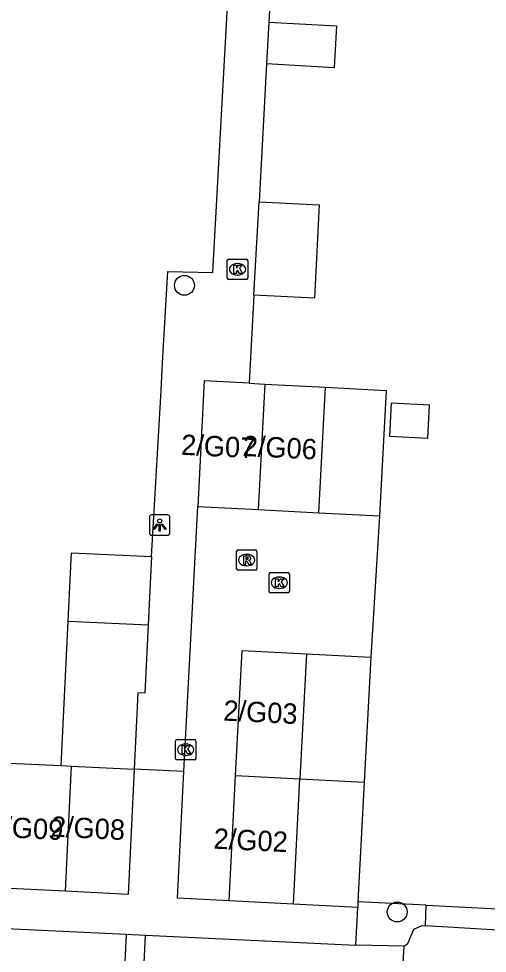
# Model space of a CAD drawing. Extents: x 162990 to 165007, y 383433 to 384336.
# Drawn here: x 164400.4 to 164423.42, y 383661.98 to 383707.84 of the extents above; entities that cross this region are included whole.
import ezdxf

# ---------------------------------------------------------------- set-up
doc = ezdxf.new("R2010")
doc.units = 0
for name, color, linetype in [('IMGEO_Boom', 7, 'Continuous'), ('IMGEO_Groenvoorziening', 7, 'Continuous'), ('IMGEO_Kolk', 7, 'Continuous'), ('IMGEO_Lichtpunt', 7, 'Continuous'), ('IMGEO_Pand', 7, 'Continuous'), ('IMGEO_Pand_nummerreeks', 7, 'Continuous'), ('IMGEO_Parkeervlak_open', 7, 'Continuous'), ('IMGEO_Rijbaan_lokaal_open', 7, 'Continuous'), ('IMGEO_Rioolput', 7, 'Continuous'), ('IMGEO_Voetpad_open', 7, 'Continuous')]:
    doc.layers.add(name, color=color, linetype=linetype)

msp = doc.modelspace()

# ---------------------------------------------------------------- linework, layer by layer
at = {"layer": 'IMGEO_Boom'}
for centre in [(164408.54, 383694.755), (164418.992, 383664.006)]:
    msp.add_circle(centre, 0.489, dxfattribs=at)
at = {"layer": 'IMGEO_Groenvoorziening'}
msp.add_lwpolyline([(164420.415, 383664.335), (164417.065, 383664.505)], dxfattribs=at)
at = {"layer": 'IMGEO_Kolk'}
for p, q in [((164410.646, 383695.116), (164410.646, 383695.968)), ((164410.721, 383696.042), (164411.573, 383696.042)), ((164411.134, 383695.822), (164411.159, 383695.822)), ((164411.647, 383695.968), (164411.647, 383695.116)), ((164411.157, 383695.262), (164411.132, 383695.262)), ((164411.573, 383695.042), (164410.721, 383695.042)), ((164412.697, 383679.736), (164412.697, 383680.588)), ((164412.772, 383680.662), (164413.624, 383680.662)), ((164413.698, 383680.588), (164413.698, 383679.736)), ((164413.185, 383680.442), (164413.21, 383680.442)), ((164413.624, 383679.662), (164412.772, 383679.662)), ((164413.208, 383679.882), (164413.183, 383679.882)), ((164408.103, 383671.543), (164408.103, 383672.395)), ((164408.178, 383672.469), (164409.03, 383672.469)), ((164409.104, 383672.395), (164409.104, 383671.543)), ((164408.591, 383672.249), (164408.616, 383672.249)), ((164409.03, 383671.469), (164408.178, 383671.469)), ((164408.614, 383671.689), (164408.589, 383671.689))]:
    msp.add_line(p, q, dxfattribs=at)
for points in [[(164410.646, 383695.116), (164410.646, 383695.968)], [(164410.721, 383696.042), (164411.573, 383696.042)], [(164410.967, 383695.742), (164411.09, 383695.742), (164411.09, 383695.591), (164411.22, 383695.742), (164411.384, 383695.742), (164411.238, 383695.591), (164411.391, 383695.342), (164411.239, 383695.342), (164411.154, 383695.506), (164411.09, 383695.439), (164411.09, 383695.342), (164410.967, 383695.342), (164410.967, 383695.742)], [(164411.647, 383695.968), (164411.647, 383695.116)], [(164411.573, 383695.042), (164410.721, 383695.042)], [(164412.697, 383679.736), (164412.697, 383680.588)], [(164412.772, 383680.662), (164413.624, 383680.662)], [(164413.698, 383680.588), (164413.698, 383679.736)], [(164413.018, 383680.362), (164413.141, 383680.362), (164413.141, 383680.211), (164413.271, 383680.362), (164413.435, 383680.362), (164413.289, 383680.211), (164413.442, 383679.962), (164413.29, 383679.962), (164413.205, 383680.126), (164413.141, 383680.059), (164413.141, 383679.962), (164413.018, 383679.962), (164413.018, 383680.362)], [(164413.624, 383679.662), (164412.772, 383679.662)], [(164408.103, 383671.543), (164408.103, 383672.395)], [(164408.178, 383672.469), (164409.03, 383672.469)], [(164409.104, 383672.395), (164409.104, 383671.543)], [(164408.424, 383672.169), (164408.547, 383672.169), (164408.547, 383672.018), (164408.677, 383672.169), (164408.841, 383672.169), (164408.695, 383672.018), (164408.848, 383671.769), (164408.696, 383671.769), (164408.611, 383671.933), (164408.547, 383671.866), (164408.547, 383671.769), (164408.424, 383671.769), (164408.424, 383672.169)], [(164409.03, 383671.469), (164408.178, 383671.469)]]:
    msp.add_lwpolyline(points, dxfattribs=at)
for centre, start, end in [((164410.723, 383695.966), 91.552, 178.448), ((164410.723, 383695.966), 91.552, 178.448), ((164411.571, 383695.966), 1.552, 88.448), ((164411.571, 383695.966), 1.552, 88.448), ((164410.723, 383695.118), 181.552, 268.448), ((164410.723, 383695.118), 181.552, 268.448), ((164411.571, 383695.118), 271.552, 358.448), ((164411.571, 383695.118), 271.552, 358.448), ((164412.774, 383680.586), 91.552, 178.448), ((164412.774, 383680.586), 91.552, 178.448), ((164413.622, 383680.586), 1.552, 88.448), ((164413.622, 383680.586), 1.552, 88.448), ((164412.774, 383679.738), 181.552, 268.448), ((164412.774, 383679.738), 181.552, 268.448), ((164413.622, 383679.738), 271.552, 358.448), ((164413.622, 383679.738), 271.552, 358.448), ((164408.18, 383672.393), 91.552, 178.448), ((164408.18, 383672.393), 91.552, 178.448), ((164409.028, 383672.393), 1.552, 88.448), ((164409.028, 383672.393), 1.552, 88.448), ((164408.18, 383671.545), 181.552, 268.448), ((164408.18, 383671.545), 181.552, 268.448), ((164409.028, 383671.545), 271.552, 358.448), ((164409.028, 383671.545), 271.552, 358.448)]:
    msp.add_arc(centre, 0.0765, start, end, dxfattribs=at)
for centre, major_axis, ratio, start_param, end_param in [((164411.133, 383695.542), (-0.387, 0.002), 0.722429, 4.712389, 7.853982), ((164411.158, 383695.542), (-0.39, 0.002), 0.717154, 1.570796, 4.712389), ((164413.184, 383680.162), (-0.387, 0.002), 0.722429, 4.712389, 7.853982), ((164413.209, 383680.162), (-0.39, 0.002), 0.717154, 1.570796, 4.712389), ((164408.59, 383671.969), (-0.387, 0.002), 0.722429, 4.712389, 7.853982), ((164408.615, 383671.969), (-0.39, 0.002), 0.717154, 1.570796, 4.712389)]:
    msp.add_ellipse(centre, major_axis=major_axis, ratio=ratio, start_param=start_param, end_param=end_param, dxfattribs=at)
at = {"layer": 'IMGEO_Lichtpunt'}
for p, q in [((164406.824, 383683.397), (164406.824, 383682.59)), ((164406.824, 383683.397), (164406.824, 383682.59)), ((164407.726, 383683.492), (164406.918, 383683.492)), ((164407.726, 383683.492), (164406.918, 383683.492)), ((164407.82, 383682.59), (164407.82, 383683.397)), ((164407.82, 383682.59), (164407.82, 383683.397)), ((164406.918, 383682.496), (164407.726, 383682.496)), ((164406.918, 383682.496), (164407.726, 383682.496))]:
    msp.add_line(p, q, dxfattribs=at)
for points in [[(164407.198, 383683.061), (164407.237, 383683.033), (164407.049, 383682.771), (164407.011, 383682.798), (164407.198, 383683.061)], [(164407.3, 383683.013), (164407.347, 383683.013), (164407.347, 383682.691), (164407.3, 383682.691), (164407.3, 383683.013)], [(164407.41, 383683.033), (164407.448, 383683.06), (164407.635, 383682.798), (164407.596, 383682.77), (164407.41, 383683.033)]]:
    msp.add_lwpolyline(points, dxfattribs=at)
msp.add_circle((164407.323, 383683.195), 0.0994, dxfattribs=at)
for centre, start, end in [((164406.918, 383683.397), 90, 180), ((164406.918, 383683.397), 90, 180), ((164407.726, 383683.397), 0, 90), ((164407.726, 383683.397), 0, 90), ((164406.918, 383682.59), 180, 270), ((164406.918, 383682.59), 180, 270), ((164407.726, 383682.59), 270, 0), ((164407.726, 383682.59), 270, 360)]:
    msp.add_arc(centre, 0.0946, start, end, dxfattribs=at)
at = {"layer": 'IMGEO_Pand'}
for points in [[(164412.692, 383707.671), (164412.579, 383705.619)], [(164412.692, 383707.671), (164416.01, 383707.488), (164415.896, 383705.436), (164412.579, 383705.619)], [(164411.952, 383694.271), (164412.205, 383698.851)], [(164412.205, 383698.851), (164415.163, 383698.7), (164414.93, 383694.119), (164411.952, 383694.271)], [(164411.714, 383689.952), (164409.512, 383690.066), (164409.193, 383683.904)], [(164411.714, 383689.952), (164412.489, 383689.912)], [(164412.489, 383689.912), (164412.17, 383683.75)], [(164412.489, 383689.912), (164415.467, 383689.757)], [(164415.147, 383683.596), (164415.467, 383689.757)], [(164415.467, 383689.757), (164418.444, 383689.603), (164418.124, 383683.442)], [(164418.605, 383687.362), (164420.488, 383687.265), (164420.572, 383688.884), (164418.689, 383688.982), (164418.605, 383687.362)], [(164409.193, 383683.904), (164412.17, 383683.75)], [(164412.17, 383683.75), (164415.147, 383683.596)], [(164415.147, 383683.596), (164418.124, 383683.442)], [(164402.827, 383678.282), (164402.989, 383681.637), (164406.918, 383681.448)], [(164406.918, 383681.448), (164406.756, 383678.095)], [(164402.484, 383671.192), (164402.827, 383678.282)], [(164402.827, 383678.282), (164406.756, 383678.095)], [(164406.756, 383678.095), (164406.594, 383674.742), (164406.256, 383674.758), (164406.075, 383671.018)], [(164411.056, 383670.699), (164411.374, 383676.845), (164414.533, 383676.681)], [(164414.533, 383676.681), (164414.213, 383670.536)], [(164414.533, 383676.681), (164417.688, 383676.518)], [(164417.688, 383676.518), (164417.369, 383670.372)], [(164399.924, 383671.316), (164402.484, 383671.192)], [(164402.484, 383671.192), (164402.999, 383671.167)], [(164402.702, 383665.021), (164402.999, 383671.167)], [(164406.075, 383671.018), (164405.778, 383664.872), (164402.702, 383665.021)], [(164402.999, 383671.167), (164406.075, 383671.018)], [(164410.737, 383664.554), (164411.056, 383670.699)], [(164411.056, 383670.699), (164414.213, 383670.536)], [(164413.894, 383664.39), (164414.213, 383670.536)], [(164414.213, 383670.536), (164417.369, 383670.372)], [(164417.369, 383670.372), (164417.065, 383664.505)], [(164402.702, 383665.021), (164399.627, 383665.169)], [(164413.894, 383664.39), (164410.737, 383664.554)], [(164417.065, 383664.505), (164417.051, 383664.226)], [(164417.051, 383664.226), (164413.894, 383664.39)]]:
    msp.add_lwpolyline(points, dxfattribs=at)
at = {"layer": 'IMGEO_Parkeervlak_open'}
msp.add_lwpolyline([(164419.326, 383662.328), (164419.507, 383662.458), (164419.809, 383663.157), (164420.199, 383663.336), (164420.381, 383663.325)], dxfattribs=at)
at = {"layer": 'IMGEO_Rijbaan_lokaal_open'}
for points in [[(164408.519, 383670.895), (164409.193, 383683.904)], [(164418.124, 383683.442), (164417.688, 383676.518)], [(164410.737, 383664.554), (164408.197, 383664.685), (164408.519, 383670.895)], [(164382.112, 383664.036), (164405.684, 383662.919)], [(164405.684, 383662.919), (164405.485, 383658.821)], [(164405.684, 383662.919), (164406.633, 383662.874)], [(164406.434, 383658.772), (164406.633, 383662.874)], [(164406.633, 383662.874), (164416.963, 383662.384)], [(164419.326, 383662.328), (164416.963, 383662.384)], [(164438.579, 383661.43), (164438.522, 383660.2), (164419.261, 383661.193), (164419.326, 383662.328)]]:
    msp.add_lwpolyline(points, dxfattribs=at)
at = {"layer": 'IMGEO_Rioolput'}
for p, q in [((164411.1, 383680.848), (164411.1, 383681.7)), ((164411.175, 383681.774), (164412.027, 383681.774)), ((164411.588, 383681.554), (164411.613, 383681.554)), ((164412.101, 383681.7), (164412.101, 383680.848)), ((164411.611, 383680.994), (164411.586, 383680.994)), ((164412.027, 383680.774), (164411.175, 383680.774))]:
    msp.add_line(p, q, dxfattribs=at)
for points in [[(164411.1, 383680.848), (164411.1, 383681.7)], [(164411.175, 383681.774), (164412.027, 383681.774)], [(164411.689, 383681.472), (164411.437, 383681.474), (164411.437, 383681.074)], [(164412.101, 383681.7), (164412.101, 383680.848)], [(164411.437, 383681.074), (164411.561, 383681.074), (164411.561, 383681.236), (164411.572, 383681.236)], [(164411.615, 383681.393), (164411.561, 383681.393), (164411.561, 383681.312)], [(164411.561, 383681.312), (164411.613, 383681.312)], [(164411.619, 383681.207), (164411.69, 383681.074), (164411.83, 383681.074), (164411.765, 383681.2)], [(164412.027, 383680.774), (164411.175, 383680.774)]]:
    msp.add_lwpolyline(points, dxfattribs=at)
for centre, radius, start, end in [((164411.177, 383681.698), 0.0765, 91.552, 178.448), ((164411.177, 383681.698), 0.0765, 91.552, 178.448), ((164411.688, 383681.362), 0.109, 350.3612, 89.416), ((164412.025, 383681.698), 0.0765, 1.552, 88.448), ((164412.025, 383681.698), 0.0765, 1.552, 88.448), ((164411.571, 383681.183), 0.0533, 26.0293, 88.6989), ((164411.597, 383681.501), 0.19, 274.7715, 282.9687), ((164411.621, 383681.297), 0.0964, 77.0061, 93.1865), ((164411.635, 383681.354), 0.0378, 276.6634, 79.6772), ((164411.686, 383681.362), 0.112, 277.5842, 350.9817), ((164411.67, 383681.147), 0.108, 29.5134, 73.7905), ((164411.177, 383680.85), 0.0765, 181.552, 268.448), ((164411.177, 383680.85), 0.0765, 181.552, 268.448), ((164412.025, 383680.85), 0.0765, 271.552, 358.448), ((164412.025, 383680.85), 0.0765, 271.552, 358.448)]:
    msp.add_arc(centre, radius, start, end, dxfattribs=at)
for centre, major_axis, ratio, start_param, end_param in [((164411.587, 383681.274), (-0.387, 0.002), 0.722429, 4.712389, 7.853982), ((164411.612, 383681.274), (-0.39, 0.002), 0.717154, 1.570796, 4.712389)]:
    msp.add_ellipse(centre, major_axis=major_axis, ratio=ratio, start_param=start_param, end_param=end_param, dxfattribs=at)
at = {"layer": 'IMGEO_Voetpad_open'}
for points in [[(164406.918, 383681.448), (164407.373, 383689.304), (164407.486, 383691.248), (164407.728, 383695.431), (164409.937, 383695.378), (164410.963, 383714.133), (164408.993, 383714.27)], [(164412.838, 383710.313), (164412.692, 383707.671)], [(164412.579, 383705.619), (164412.205, 383698.851)], [(164411.952, 383694.271), (164411.714, 383689.952)], [(164408.519, 383670.895), (164406.075, 383671.018)], [(164416.963, 383662.384), (164417.051, 383664.226)], [(164420.381, 383663.325), (164420.415, 383664.335)], [(164420.415, 383664.335), (164424.559, 383664.124)], [(164424.504, 383662.941), (164424.205, 383663.092), (164420.381, 383663.325)]]:
    msp.add_lwpolyline(points, dxfattribs=at)

# ---------------------------------------------------------------- texts
at = {"layer": 'IMGEO_Pand_nummerreeks'}
for s, p in [('2/G07', (164408.359, 383686.445)), ('2/G06', (164411.383, 383686.386)), ('2/G03', (164410.434, 383673.401)), ('2/G09', (164398.928, 383667.709)), ('2/G08', (164401.958, 383667.709)), ('2/G02', (164409.953, 383667.117))]:
    msp.add_text(s, height=1, rotation=357.2186, dxfattribs=at).set_placement(p)

doc.saveas('drawing.dxf')
